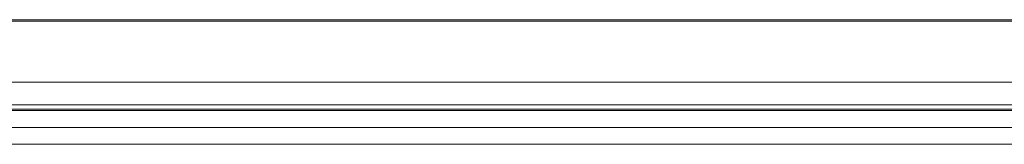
# Model space of a CAD drawing. Header units: millimetres. Extents: x 567 to 934, y -1 to 364.
# Tile 337 of 656: x 647.251 to 651.58, y 329.91 to 330.458. Entities that reach past the tile are written whole.
import ezdxf

# ---------------------------------------------------------------- set-up
doc = ezdxf.new("R2010")
doc.units = ezdxf.units.MM
doc.header["$MEASUREMENT"] = 0
doc.layers.add('ARQ FINA', color=8, linetype='Continuous')

msp = doc.modelspace()

# ---------------------------------------------------------------- linework, layer by layer
at = {"layer": 'ARQ FINA', "lineweight": 5}
for p, q in [((644.7471, 330.4575), (658.7511, 330.4575)), ((658.6451, 330.4512), (644.8531, 330.4512)), ((658.0591, 330.1835), (644.7271, 330.1835)), ((658.0591, 330.0835), (644.7271, 330.0835)), ((658.6451, 330.0639), (644.8531, 330.0639)), ((658.6451, 330.0575), (644.8531, 330.0575)), ((637.2497, 329.9835), (671.0908, 329.9835)), ((658.7711, 329.9835), (644.7271, 329.9835)), ((644.6531, 329.9095), (658.8451, 329.9095))]:
    msp.add_line(p, q, dxfattribs=at)

doc.saveas('drawing.dxf')
